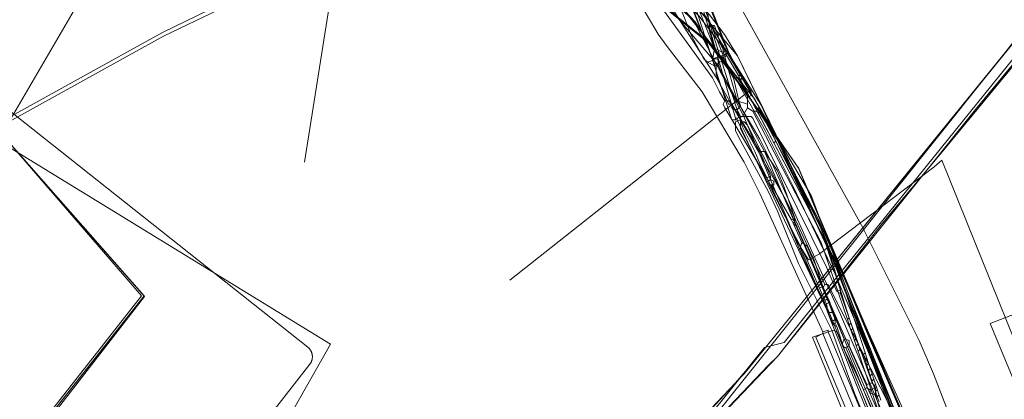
# Model space of a CAD drawing. Header units: metres. Extents: x 92810 to 93633, y 464687 to 465459.
# Tile 308 of 325: x 93498 to 93539, y 465222 to 465237. Entities that reach past the tile are written whole.
import ezdxf
from ezdxf.lldxf.tags import DXFTag

# ---------------------------------------------------------------- set-up
doc = ezdxf.new("R2010")
doc.units = ezdxf.units.M
for name, color, linetype, lineweight, transparency in [('B-OI-KL-DATA_BT NEDERLAND-G', 90, 'SI_B_DATA_BT_NEDERLAND', 18, 0.4), ('B-OI-KL-DATA_KPN-G', 90, 'SI_B_DATA_KPN', 18, 0.4), ('B-OI-KL-DATA_LIANDER-G', 90, 'SI_B_DATA_LIANDER', 18, 0.4), ('B-OI-KL-DATA_PRORAIL-G', 90, 'SI_B_DATA_PRORAIL', 18, 0.4), ('B-OI-KL-DATA_RELINED-G', 90, 'SI_B_DATA_RELINED', 18, 0.4), ('B-OI-KL-DATA_ZIGGO BV-G', 90, 'SI_B_DATA_ZIGGO', 18, 0.4), ('B-OI-KL-ET_HS_LIANDER-G', 10, 'SI_B_ET_HS_LIANDON', 18, 0.4), ('B-OI-KL-ET_LS_LIANDER-G', 190, 'SI_B_ET_LS_LIANDER', 18, 0.4), ('B-OI-KL-ET_LS_PRORAIL-G', 190, 'SI_B_ET_LS_PRORAIL', 18, 0.4), ('B-OI-KL-ET_MS_LIANDER-G', 130, 'SI_B_ET_MS_LIANDER', 18, 0.4), ('B-OI-KL-ET_MS_PRORAIL-G', 130, 'SI_B_ET_MS_PRORAIL', 18, 0.4), ('B-OI-KL-GAS_LD_PRORAIL-G', 30, 'SI_B_GAS_LD_PRORAIL', 18, 0.4), ('B-WE-KL-DATA-G', 90, 'KL-DATA-N', 18, 0.4), ('B-WE-KL-ET_LS-G', 190, 'KL-LS-N', 18, 0.4), ('B-WE-KL-WATER-G', 170, 'KL-WATER-N', 18, 0.4)]:
    doc.layers.add(name, color=color, linetype=linetype, lineweight=lineweight, transparency=transparency)
doc.styles.get("Standard").update_dxf_attribs({"font": 'isocp.shx'})
tags = doc.linetypes.add('KL-DATA-N', pattern='A,4,-1,[101,NLCS.SHX,S=0.5,R=0,X=0,Y=0],-1,4,-1,["D",Standard,S=1,R=0,X=-0.25,Y=-0.5],-1.5', length=12.5).pattern_tags.tags
tags[18] = DXFTag(74, 10)
tags = doc.linetypes.add('KL-LS-N', pattern='A,4,-1,[103,NLCS.SHX,S=0.75,R=0,X=0,Y=0],-1,4,-1,["L",Standard,S=1,R=0,X=0,Y=-0.5],-2', length=13).pattern_tags.tags
tags[18] = DXFTag(74, 10)
doc.linetypes.add('KL-WATER-N', pattern='A,7,-0.5,[168,NLCS.SHX,S=0.75,R=0,X=0.75,Y=0],-2', length=9.5)
doc.linetypes.add('SI_B_DATA_BT_NEDERLAND', pattern='A,5,-2,["BTN",Standard,S=1.5,R=0,X=-0.51,Y=-0.75],-7', length=14)
doc.linetypes.add('SI_B_DATA_KPN', pattern='A,5,-2,["KPN",Standard,S=1.5,R=0,X=-0.51,Y=-0.75],-8', length=15)
doc.linetypes.add('SI_B_DATA_LIANDER', pattern='A,5,-2,["LI-DATA",Standard,S=1.5,R=0,X=-0.51,Y=-0.75],-11', length=18)
doc.linetypes.add('SI_B_DATA_PRORAIL', pattern='A,5,-2,["PRO-DATA",Standard,S=1.5,R=0,X=-0.51,Y=-0.75],-13', length=20)
doc.linetypes.add('SI_B_DATA_RELINED', pattern='A,5,-2,["REL-DATA",Standard,S=1.5,R=0,X=-0.51,Y=-0.75],-13', length=20)
doc.linetypes.add('SI_B_DATA_ZIGGO', pattern='A,5,-2,["ZIGGO",Standard,S=1.5,R=0,X=-0.51,Y=-0.75],-9', length=16)
doc.linetypes.add('SI_B_ET_HS_LIANDON', pattern='A,5,-2,["LI-HS",Standard,S=1.5,R=0,X=-0.51,Y=-0.75],-10', length=17)
doc.linetypes.add('SI_B_ET_LS_LIANDER', pattern='A,5,-2,["LI-LS",Standard,S=1.5,R=0,X=-0.51,Y=-0.75],-10', length=17)
doc.linetypes.add('SI_B_ET_LS_PRORAIL', pattern='A,5,-2,["PRO-LS",Standard,S=1.5,R=0,X=-0.51,Y=-0.75],-11', length=18)
doc.linetypes.add('SI_B_ET_MS_LIANDER', pattern='A,5,-2,["LI-MS",Standard,S=1.5,R=0,X=-0.51,Y=-0.75],-10', length=17)
doc.linetypes.add('SI_B_ET_MS_PRORAIL', pattern='A,5,-2,["PRO-MS",Standard,S=1.5,R=0,X=-0.51,Y=-0.75],-11', length=18)
doc.linetypes.add('SI_B_GAS_LD_PRORAIL', pattern='A,5,-2,["PRO-G-LD",Standard,S=1.5,R=0,X=-0.51,Y=-0.75],-12', length=19)

msp = doc.modelspace()

# ---------------------------------------------------------------- linework, layer by layer
at = {"layer": 'B-OI-KL-DATA_BT NEDERLAND-G', "flags": 128}
for points in [[(93449.45, 465144.86), (93449.2, 465142.6), (93450.7, 465141.6), (93457.7, 465136.81), (93459.84, 465138.95), (93462.9, 465142.6), (93497.1, 465184.7), (93498.1, 465186), (93523.5, 465217.3), (93528.8, 465223.9), (93529.6, 465224.1), (93530.32, 465225), (93554.47, 465254.94)], [(93529.6, 465224.1), (93530.322, 465225.004), (93554.47, 465254.94)], [(93501.6, 465239.3), (93500.7, 465240.9), (93502.8, 465240.9), (93519.5, 465240.3), (93523.1, 465239.1), (93526.6, 465236.3), (93528.6, 465233.5), (93530.2, 465231.2)], [(93501.6, 465239.3), (93500.714, 465240.949), (93502.8, 465240.9), (93519.496, 465240.269), (93523.109, 465239.077), (93526.555, 465236.284), (93528.596, 465233.51), (93530.198, 465231.197), (93535.4, 465218.8), (93536.975, 465214.235), (93538.439, 465209.929), (93539.387, 465207.204), (93540.09, 465202.898), (93540.901, 465198.513), (93541.916, 465194.226), (93541.681, 465186.922), (93542.404, 465180.409), (93541.34, 465178.505), (93540.207, 465168.261), (93539.937, 465165.829)], [(93539.94, 465165.834), (93540.217, 465168.291), (93541.33, 465178.524), (93542.404, 465180.409), (93541.701, 465186.922), (93541.916, 465194.256), (93540.901, 465198.494), (93540.1, 465202.917), (93539.387, 465207.204), (93538.429, 465209.958), (93536.877, 465214.547), (93535.461, 465218.673), (93534.875, 465220.094), (93530.198, 465231.197), (93528.586, 465233.51), (93526.565, 465236.274), (93523.138, 465239.087), (93519.476, 465240.288), (93514.3, 465240.5), (93500.734, 465240.959)], [(93501.597, 465239.323), (93500.743, 465240.954), (93519.464, 465240.333), (93523.141, 465239.064), (93526.568, 465236.297), (93528.601, 465233.51), (93530.18, 465231.217), (93533.032, 465224.357), (93534.867, 465220.081), (93535.401, 465218.783), (93536.86, 465214.568), (93539.374, 465207.225), (93540.109, 465202.899), (93540.903, 465198.533), (93541.919, 465194.278), (93541.698, 465186.914), (93542.382, 465180.425), (93541.346, 465178.474), (93539.935, 465165.826)], [(93501.6, 465239.3), (93500.775, 465240.942), (93518.942, 465240.298), (93519.446, 465240.28), (93523.1, 465239.08), (93526.529, 465236.313), (93528.621, 465233.48), (93530.2, 465231.2), (93535.4, 465218.8), (93539.371, 465207.253), (93540.1, 465202.888), (93540.884, 465198.553), (93541.916, 465194.216), (93541.681, 465186.912), (93542.394, 465180.399), (93541.354, 465178.559), (93539.939, 465165.832)], [(93501.6, 465239.3), (93497.7, 465232.6), (93503.5, 465226), (93486.2, 465204), (93480.8, 465198.4), (93464.1, 465177.9), (93440.3, 465144.5), (93444.6, 465141.5)], [(93440.3, 465144.5), (93454.1, 465163.8), (93464.1, 465177.9), (93480, 465197.7), (93486.2, 465204.1), (93503.4, 465226), (93497.7, 465232.6)], [(93448, 465156.1), (93456.974, 465168.914), (93463.166, 465177.183), (93476.224, 465193.044), (93479.976, 465197.672), (93487.111, 465204.816), (93503.519, 465225.977), (93497.7, 465232.6)], [(93530.2, 465231.2), (93534.9, 465220.1), (93535.5, 465218.7), (93536.9, 465214.5), (93538.4, 465210), (93539.4, 465207.2), (93540.1, 465202.9), (93540.9, 465198.5), (93541.9, 465194.3), (93541.7, 465186.9), (93542.4, 465180.4), (93541.3, 465178.5), (93540.2, 465168.3), (93539.923, 465165.812)], [(93455.8, 465152), (93448, 465156.1), (93457, 465169), (93465, 465179.2), (93479.8, 465197.7), (93484.6, 465202), (93503.5, 465226)]]:
    msp.add_lwpolyline(points, dxfattribs=at)
at = {"layer": 'B-OI-KL-DATA_KPN-G'}
msp.add_line((93530.036, 465229.179), (93530.036, 465228.821), dxfattribs=at)
at = {"layer": 'B-OI-KL-DATA_KPN-G', "flags": 128}
for points in [[(93524.607, 465242.964), (93524.893, 465242.821), (93526.036, 465241.036), (93526.536, 465240.107), (93532.75, 465228.893), (93535.107, 465224.179), (93535.679, 465222.821), (93538.607, 465215.25), (93539.179, 465213.25)], [(93523.107, 465239.821), (93523.393, 465239.821), (93523.464, 465239.75), (93523.821, 465239.536), (93524.179, 465239.107), (93525.964, 465237.179), (93526.25, 465236.75), (93527.75, 465234.821), (93528.179, 465234.107), (93529.393, 465232.25), (93529.821, 465231.393), (93531.036, 465229.036), (93531.75, 465227.393), (93538.464, 465212.393)], [(93523.821, 465238.607), (93524.607, 465237.75), (93525.179, 465236.964), (93526.679, 465234.893), (93526.964, 465234.321), (93527.179, 465233.964)], [(93527.179, 465233.964), (93527.107, 465233.821), (93527.179, 465233.679), (93528.893, 465230.821)], [(93527.179, 465233.964), (93527.321, 465233.964), (93527.464, 465233.821), (93528.607, 465231.893)], [(93528.607, 465231.893), (93528.821, 465231.893), (93528.893, 465231.75), (93529.321, 465231.107), (93529.607, 465230.393), (93530.036, 465229.179)], [(93528.607, 465231.893), (93529.036, 465230.893)], [(93529.036, 465230.893), (93528.893, 465230.821)], [(93529.036, 465230.893), (93529.036, 465230.75)], [(93528.893, 465230.821), (93528.964, 465230.679)], [(93529.036, 465230.75), (93528.964, 465230.679)], [(93528.964, 465230.679), (93529.036, 465230.536)], [(93529.036, 465230.75), (93529.179, 465230.679), (93529.179, 465230.536)], [(93529.036, 465230.536), (93529.179, 465230.536)], [(93529.036, 465230.536), (93529.107, 465230.464)], [(93529.107, 465230.536), (93529.107, 465230.464)], [(93529.107, 465230.464), (93529.893, 465229.107)], [(93530.036, 465229.179), (93529.893, 465229.107)], [(93529.893, 465229.107), (93529.964, 465228.964)], [(93530.036, 465229.036), (93529.964, 465228.964)], [(93529.964, 465228.964), (93530.036, 465228.821)], [(93530.036, 465228.821), (93530.321, 465228.179)], [(93530.321, 465228.179), (93530.25, 465227.964), (93530.321, 465227.821), (93531.536, 465224.964)], [(93530.321, 465228.179), (93530.536, 465228.036), (93530.679, 465227.679), (93531.25, 465226.464)], [(93531.25, 465226.464), (93531.179, 465226.321), (93531.321, 465225.964), (93531.679, 465225.036)], [(93531.25, 465226.464), (93531.393, 465226.464), (93531.464, 465226.321), (93534.321, 465220.679), (93535.607, 465217.893), (93536.75, 465214.893)], [(93531.679, 465225.036), (93531.536, 465224.964)], [(93531.536, 465224.964), (93531.607, 465224.821)], [(93531.679, 465224.893), (93531.607, 465224.821)], [(93531.607, 465224.821), (93531.75, 465224.75)], [(93531.679, 465225.036), (93531.679, 465224.893)], [(93531.679, 465224.893), (93531.75, 465224.75)], [(93531.75, 465224.75), (93532.036, 465223.821), (93532.536, 465222.821), (93533.821, 465219.964)]]:
    msp.add_lwpolyline(points, dxfattribs=at)
at = {"layer": 'B-OI-KL-DATA_LIANDER-G'}
msp.add_line((93532.107, 465223.893), (93533.179, 465221.321), dxfattribs=at)
at = {"layer": 'B-OI-KL-DATA_LIANDER-G', "flags": 128}
for points in [[(93494.821, 465287.321), (93494.893, 465286.964), (93495.107, 465286.679), (93509.821, 465264.536), (93511.107, 465262.25), (93512.036, 465259.536), (93512.179, 465258.893), (93512.536, 465256.75), (93512.821, 465255.607), (93514.179, 465250.893), (93516.107, 465246.464), (93517.464, 465242.464), (93517.464, 465242.036), (93519.393, 465241.75), (93520.179, 465241.536), (93521.25, 465241.107), (93522.25, 465240.536), (93523.464, 465239.821), (93525.25, 465238.036), (93525.321, 465237.893), (93525.821, 465236.607), (93526.321, 465235.679), (93526.464, 465235.536)], [(93526.25, 465237.821), (93526.75, 465236.107)], [(93526.75, 465236.107), (93526.679, 465235.607)], [(93526.75, 465236.107), (93527.036, 465235.964), (93527.107, 465235.821), (93527.107, 465235.607)], [(93526.679, 465235.607), (93526.464, 465235.536)], [(93526.464, 465235.536), (93526.75, 465235.393)], [(93526.679, 465235.607), (93526.75, 465235.464)], [(93526.75, 465235.464), (93526.821, 465235.464)], [(93526.75, 465235.464), (93526.75, 465235.393)], [(93526.75, 465235.393), (93526.821, 465235.393)], [(93527.107, 465235.607), (93526.821, 465235.464)], [(93526.821, 465235.464), (93526.821, 465235.036), (93526.964, 465234.679), (93527.321, 465233.821), (93527.464, 465233.821)], [(93527.107, 465235.607), (93527.536, 465234.893)], [(93527.536, 465234.893), (93527.75, 465234.893), (93527.821, 465234.821), (93531.321, 465228.179), (93531.893, 465226.25)], [(93527.536, 465234.893), (93527.75, 465233.964)], [(93527.75, 465233.964), (93527.464, 465233.821)], [(93527.464, 465233.821), (93527.464, 465233.679), (93527.536, 465233.607), (93527.679, 465233.607)], [(93527.75, 465233.964), (93527.821, 465233.75), (93527.679, 465233.607)], [(93527.679, 465233.607), (93527.821, 465233.321)], [(93527.821, 465233.321), (93528.25, 465233.321), (93528.321, 465233.25), (93531.321, 465227.179), (93531.75, 465226.179)], [(93527.821, 465233.321), (93527.821, 465232.821), (93528.036, 465232.393), (93530.464, 465227.607), (93531.036, 465226.321)], [(93527.821, 465233.179), (93527.607, 465233.107), (93527.607, 465232.75), (93527.75, 465232.464), (93528.964, 465230.25), (93529.321, 465229.464), (93530.179, 465227.321), (93531.536, 465224.607), (93532.464, 465222.036), (93534.893, 465216.107), (93535.964, 465213.679)], [(93527.821, 465233.107), (93527.964, 465233.107), (93528.107, 465232.964), (93529.893, 465229.464), (93530.821, 465227.464), (93531.179, 465226.393)], [(93531.179, 465226.393), (93531.036, 465226.321)], [(93531.036, 465226.321), (93531.25, 465225.821)], [(93531.179, 465226.393), (93531.393, 465225.893)], [(93531.893, 465226.25), (93531.75, 465226.179)], [(93531.75, 465226.179), (93531.893, 465226.107)], [(93531.893, 465226.25), (93531.893, 465226.107)], [(93531.893, 465226.107), (93533.179, 465222.464)], [(93531.393, 465225.893), (93531.25, 465225.821)], [(93531.25, 465225.821), (93531.321, 465225.679)], [(93531.464, 465225.75), (93531.321, 465225.679)], [(93531.321, 465225.679), (93531.393, 465225.321), (93531.607, 465225.321)], [(93531.393, 465225.893), (93531.464, 465225.75)], [(93531.464, 465225.75), (93531.607, 465225.321)], [(93531.607, 465225.321), (93532.036, 465224.25)], [(93532.036, 465224.25), (93531.964, 465224.036), (93532.036, 465223.893), (93532.107, 465223.893)], [(93532.036, 465224.25), (93532.25, 465224.179), (93532.25, 465223.964)], [(93532.25, 465223.964), (93532.107, 465223.893)], [(93532.25, 465223.964), (93532.964, 465222.393)], [(93533.179, 465222.464), (93532.964, 465222.393)], [(93533.179, 465222.464), (93533.321, 465222.25)], [(93532.964, 465222.25), (93532.821, 465222.179)], [(93532.964, 465222.393), (93532.964, 465222.25)], [(93532.964, 465222.25), (93533.107, 465222.179)], [(93533.321, 465222.25), (93533.107, 465222.179)], [(93533.107, 465222.179), (93533.107, 465222.036), (93533.321, 465221.964)], [(93533.321, 465222.25), (93533.321, 465221.964)], [(93533.321, 465221.964), (93533.464, 465221.464)]]:
    msp.add_lwpolyline(points, dxfattribs=at)
at = {"layer": 'B-OI-KL-DATA_PRORAIL-G', "flags": 128}
msp.add_lwpolyline([(93450.179, 465128.464), (93450.464, 465128.607), (93451.893, 465130.536), (93452.536, 465131.25), (93479.893, 465163.107), (93488.893, 465173.821), (93489.321, 465174.25), (93491.821, 465176.036), (93492.107, 465176.321), (93499.536, 465185.75), (93511.179, 465201.464), (93516.179, 465208.393), (93516.393, 465208.607), (93521.964, 465215.821), (93522.25, 465216.107), (93529.321, 465223.536), (93533.607, 465228.964), (93536.107, 465231.964), (93547.464, 465245.75), (93556.036, 465256.536), (93558.75, 465259.821), (93570.464, 465274.25), (93576.036, 465281.179), (93576.536, 465282.25), (93576.75, 465282.536), (93580.464, 465287.679), (93582.25, 465290.464), (93582.893, 465291.321), (93587.107, 465295.679), (93591.821, 465302.107), (93592.321, 465302.679), (93606.607, 465320.821), (93608.821, 465323.536), (93609.821, 465324.679), (93609.821, 465324.893)], dxfattribs=at)
at = {"layer": 'B-OI-KL-DATA_RELINED-G', "flags": 128}
msp.add_lwpolyline([(93501.384, 465188.903), (93526.4, 465220.65), (93609.739, 465325.027)], dxfattribs=at)
at = {"layer": 'B-OI-KL-DATA_ZIGGO BV-G', "flags": 128}
for points in [[(93516.058, 465314.537), (93509.241, 465253.275), (93508.601, 465242.023), (93512.674, 465241.881), (93520.315, 465241.439), (93523.221, 465240.421), (93526.112, 465237.432), (93527.468, 465235.676), (93528.645, 465233.808)], [(93528.645, 465233.808), (93531.504, 465227.664), (93538.861, 465209.655), (93540.872, 465202.834), (93542.307, 465195.071), (93542.877, 465191.212), (93543.153, 465188.212), (93542.675, 465183.425), (93542.835, 465180.777), (93542.678, 465177.373), (93542.341, 465174.559), (93541.263, 465167.567)], [(93531.504, 465227.664), (93529.897, 465231.226), (93528.645, 465233.808)]]:
    msp.add_lwpolyline(points, dxfattribs=at)
at = {"layer": 'B-OI-KL-ET_HS_LIANDER-G', "flags": 128}
for points in [[(93484.893, 465282.536), (93492.107, 465287.893), (93492.393, 465288.036), (93492.75, 465288.107), (93492.893, 465288.036), (93496.536, 465282.821), (93502.25, 465274.25), (93507.607, 465266.25), (93508.036, 465265.464), (93517.679, 465248.179), (93518.821, 465246.25), (93524.464, 465236.679), (93524.821, 465236.179), (93526.25, 465234.321), (93527.964, 465231.464), (93528.607, 465230.179), (93531.179, 465224.536)], [(93522.679, 465246.107), (93522.536, 465245.964), (93526.679, 465235.679), (93526.893, 465235.679)], [(93522.75, 465246.107), (93526.893, 465235.75)], [(93522.964, 465246.25), (93523.25, 465246.321), (93523.25, 465246.25), (93527.321, 465235.964), (93527.25, 465235.893), (93527.107, 465235.821)], [(93522.964, 465246.179), (93527.107, 465235.821)], [(93526.893, 465235.75), (93527.107, 465235.75)], [(93526.893, 465235.75), (93526.893, 465235.679)], [(93526.893, 465235.679), (93526.964, 465235.25), (93527.25, 465234.679), (93528.607, 465232.393), (93529.179, 465231.25), (93531.893, 465225.25), (93535.036, 465217.893), (93537.75, 465211.25), (93538.393, 465209.464), (93540.321, 465203.25), (93541.75, 465195.536), (93542.107, 465193.25), (93542.607, 465189.25), (93542.679, 465187.607), (93542.321, 465185.75), (93542.321, 465185.107), (93542.536, 465184.75), (93542.679, 465184.75)], [(93527.107, 465235.821), (93527.107, 465235.75)], [(93527.107, 465235.75), (93528.821, 465232.75), (93529.964, 465230.464), (93531.679, 465226.893), (93532.464, 465225.036), (93535.25, 465218.464), (93535.75, 465217.107), (93538.179, 465211.25), (93539.464, 465207.607), (93540.607, 465203.75), (93541.536, 465199.25), (93541.893, 465197.107), (93542.964, 465190.036), (93543.107, 465188.107), (93543.036, 465187.393), (93542.964, 465186.036), (93542.821, 465185.25), (93542.679, 465184.75)], [(93531.179, 465224.464), (93530.893, 465224.321), (93536.107, 465211.893), (93536.321, 465211.893)], [(93531.179, 465224.536), (93531.393, 465224.607), (93531.393, 465224.536), (93536.536, 465212.107), (93536.464, 465212.036), (93536.321, 465211.964)], [(93531.179, 465224.536), (93531.179, 465224.464)], [(93531.179, 465224.464), (93536.321, 465211.964)]]:
    msp.add_lwpolyline(points, dxfattribs=at)
at = {"layer": 'B-OI-KL-ET_LS_LIANDER-G'}
for p, q in [((93523.179, 465246.25), (93527.321, 465235.893)), ((93526.679, 465235.679), (93522.607, 465246.036)), ((93489.75, 465237.107), (93511.107, 465224.036)), ((93527.321, 465235.893), (93526.679, 465235.679)), ((93530.75, 465224.321), (93531.607, 465224.607)), ((93531.607, 465224.607), (93531.75, 465224.536)), ((93531.75, 465224.536), (93536.821, 465212.107)), ((93511.107, 465224.036), (93507.25, 465217.25)), ((93535.893, 465211.821), (93530.75, 465224.321))]:
    msp.add_line(p, q, dxfattribs=at)
at = {"layer": 'B-OI-KL-ET_LS_PRORAIL-G', "flags": 128}
for points in [[(93576.25, 465281.893), (93575.75, 465281.679), (93527.964, 465222.821), (93527.607, 465222.464), (93521.393, 465215.893), (93520.393, 465214.679), (93514.25, 465219.536), (93508.893, 465213.821), (93492.179, 465192.393)], [(93558.107, 465258.821), (93557.893, 465258.821), (93546.607, 465244.679), (93545.679, 465243.607), (93537.393, 465233.607), (93529.321, 465223.536), (93528.964, 465223.179), (93521.964, 465215.821), (93516.036, 465208.179), (93500.393, 465186.893), (93500.393, 465186.75), (93500.536, 465186.464), (93499.536, 465185.107), (93499.25, 465184.893), (93498.964, 465185.036)]]:
    msp.add_lwpolyline(points, dxfattribs=at)
at = {"layer": 'B-OI-KL-ET_MS_LIANDER-G'}
for p, q in [((93526.75, 465237.036), (93527.036, 465236.179)), ((93528.107, 465234.107), (93528.107, 465233.679)), ((93532.25, 465225.107), (93532.536, 465224.25)), ((93532.893, 465223.679), (93533.036, 465223.25)), ((93533.107, 465222.75), (93533.25, 465222.321)), ((93533.25, 465222.607), (93533.536, 465221.75))]:
    msp.add_line(p, q, dxfattribs=at)
at = {"layer": 'B-OI-KL-ET_MS_LIANDER-G', "flags": 128}
for points in [[(93510.393, 465239.536), (93510.107, 465239.607), (93509.964, 465239.536), (93504.25, 465236.75), (93502.821, 465235.964), (93492.107, 465230.036), (93488.536, 465227.964), (93480.393, 465223.179), (93477.893, 465221.821), (93457.964, 465210.821)], [(93510.393, 465239.536), (93504.321, 465236.607), (93502.893, 465235.821), (93492.179, 465229.893), (93488.607, 465227.821), (93480.464, 465223.036), (93477.964, 465221.679), (93458.25, 465210.821), (93457.964, 465210.821)], [(93511.179, 465238.679), (93510.036, 465231.464)], [(93525.964, 465237.821), (93527.464, 465233.179), (93527.679, 465233.179)], [(93526.464, 465237.607), (93526.536, 465237.107)], [(93526.536, 465237.107), (93526.607, 465237.036)], [(93526.536, 465237.107), (93526.536, 465236.964)], [(93526.607, 465237.036), (93526.536, 465236.964)], [(93526.536, 465236.964), (93527.607, 465233.25)], [(93526.607, 465237.036), (93526.75, 465237.036)], [(93526.821, 465236.821), (93526.964, 465236.679)], [(93526.964, 465236.679), (93526.893, 465236.607)], [(93526.964, 465236.679), (93527.179, 465236.25)], [(93527.179, 465236.25), (93527.036, 465236.179)], [(93527.036, 465236.179), (93527.107, 465236.036)], [(93527.179, 465236.25), (93527.25, 465236.107)], [(93527.25, 465236.107), (93527.179, 465236.036)], [(93527.25, 465236.107), (93527.821, 465235.036)], [(93527.107, 465236.036), (93527.179, 465236.036)], [(93527.107, 465236.036), (93527.107, 465235.964)], [(93527.107, 465235.964), (93527.179, 465235.964)], [(93527.107, 465235.964), (93527.179, 465235.75)], [(93527.179, 465236.036), (93527.179, 465235.964)], [(93527.179, 465235.964), (93527.25, 465235.821)], [(93527.25, 465235.821), (93527.179, 465235.75)], [(93527.179, 465235.75), (93527.679, 465233.964), (93528.107, 465233.821)], [(93527.25, 465235.821), (93527.75, 465234.964)], [(93527.821, 465235.036), (93527.75, 465234.964)], [(93527.75, 465234.964), (93527.821, 465234.821)], [(93527.821, 465235.036), (93527.893, 465234.893)], [(93527.893, 465234.893), (93527.821, 465234.821)], [(93527.893, 465234.893), (93528.25, 465234.321), (93528.25, 465234.179), (93528.107, 465234.107)], [(93527.821, 465234.821), (93528.107, 465234.107)], [(93528.107, 465233.679), (93527.893, 465233.321), (93527.679, 465233.25)], [(93528.107, 465233.679), (93528.321, 465233.536)], [(93528.464, 465233.536), (93528.536, 465233.679), (93528.607, 465233.607), (93528.607, 465233.536)], [(93527.607, 465233.25), (93527.679, 465233.25)], [(93527.607, 465233.25), (93527.607, 465233.179)], [(93527.679, 465233.25), (93527.679, 465233.179)], [(93528.321, 465233.536), (93528.464, 465233.536)], [(93528.321, 465233.536), (93531.107, 465228.179), (93531.25, 465227.75), (93532.179, 465225.036)], [(93528.464, 465233.536), (93528.536, 465233.464)], [(93528.607, 465233.536), (93528.536, 465233.464)], [(93528.536, 465233.464), (93529.179, 465232.25)], [(93528.607, 465233.536), (93529.25, 465232.321)], [(93527.679, 465233.179), (93531.321, 465225.464), (93531.536, 465224.893), (93534.964, 465216.321)], [(93529.25, 465232.321), (93529.179, 465232.25)], [(93529.179, 465232.25), (93530.536, 465229.679)], [(93529.25, 465232.321), (93530.607, 465229.75)], [(93530.607, 465229.75), (93530.536, 465229.679)], [(93530.536, 465229.679), (93531.25, 465228.25), (93531.464, 465227.607), (93532.25, 465225.107)], [(93530.607, 465229.75), (93531.393, 465228.321), (93531.536, 465227.893), (93532.893, 465223.679)], [(93532.25, 465225.107), (93532.179, 465225.036)], [(93532.179, 465225.036), (93532.25, 465224.821)], [(93532.321, 465224.893), (93532.25, 465224.821)], [(93532.25, 465224.821), (93532.321, 465224.607)], [(93532.393, 465224.679), (93532.321, 465224.607)], [(93532.321, 465224.607), (93532.393, 465224.393)], [(93532.464, 465224.464), (93532.393, 465224.393)], [(93532.393, 465224.393), (93532.464, 465224.179)], [(93532.536, 465224.25), (93532.464, 465224.179)], [(93532.464, 465224.179), (93532.536, 465223.964)], [(93532.536, 465224.25), (93532.607, 465224.036)], [(93532.607, 465224.036), (93532.536, 465223.964)], [(93532.607, 465224.036), (93532.679, 465223.821)], [(93532.536, 465223.964), (93532.607, 465223.75)], [(93532.679, 465223.821), (93532.607, 465223.75)], [(93532.607, 465223.75), (93534.25, 465218.893)], [(93532.679, 465223.821), (93532.821, 465223.607)], [(93532.893, 465223.679), (93532.821, 465223.607)], [(93532.821, 465223.607), (93532.893, 465223.393)], [(93532.964, 465223.464), (93532.893, 465223.393)], [(93532.893, 465223.393), (93532.964, 465223.179)], [(93533.036, 465223.25), (93532.964, 465223.179)], [(93533.036, 465223.25), (93533.107, 465223.036)], [(93532.964, 465223.179), (93533.036, 465222.964)], [(93533.107, 465223.036), (93533.036, 465222.964)], [(93533.036, 465222.964), (93533.107, 465222.75)], [(93533.107, 465223.036), (93533.179, 465222.821)], [(93533.179, 465222.821), (93533.107, 465222.75)], [(93533.179, 465222.821), (93533.25, 465222.607)], [(93533.25, 465222.607), (93533.179, 465222.536)], [(93533.321, 465222.393), (93533.25, 465222.321)], [(93533.25, 465222.321), (93533.321, 465222.107)], [(93533.393, 465222.179), (93533.321, 465222.107)], [(93533.321, 465222.107), (93533.393, 465221.893)], [(93533.464, 465221.964), (93533.393, 465221.893)], [(93533.393, 465221.893), (93533.464, 465221.679)]]:
    msp.add_lwpolyline(points, dxfattribs=at)
at = {"layer": 'B-OI-KL-ET_MS_PRORAIL-G', "flags": 128}
msp.add_lwpolyline([(93558.107, 465258.821), (93557.893, 465258.821), (93546.607, 465244.679), (93545.679, 465243.607), (93537.393, 465233.607), (93529.321, 465223.536), (93528.964, 465223.179), (93521.964, 465215.821), (93520.464, 465213.893), (93520.464, 465213.607)], dxfattribs=at)
at = {"layer": 'B-OI-KL-GAS_LD_PRORAIL-G', "flags": 128}
msp.add_lwpolyline([(93583.964, 465290.464), (93583.25, 465290.821), (93528.607, 465223.607), (93527.607, 465222.464), (93524.393, 465218.964), (93524.25, 465218.964), (93521.107, 465215.536), (93520.393, 465214.607), (93514.25, 465219.536), (93508.893, 465213.821), (93475.179, 465170.75), (93440.107, 465124.25), (93439.393, 465123.393), (93424.036, 465105.036), (93421.036, 465100.893)], dxfattribs=at)
at = {"layer": 'B-WE-KL-DATA-G'}
for points in [[(93495.7, 465285.2), (93510, 465263.7), (93508.8, 465241.7), (93522.4, 465240.8), (93526.4, 465237.4), (93530.7, 465230.1), (93539, 465208.2), (93541.8, 465197.8), (93542.8, 465190.1), (93543.1, 465180.1), (93542.727, 465177.795)], [(93509.781, 465254.574), (93509.033, 465250), (93509.022, 465248.702), (93509.01, 465247.235), (93508.789, 465242.534), (93508.774, 465242.24), (93509.367, 465242.01), (93519.6, 465241.319), (93520.599, 465241.137), (93521.577, 465240.863), (93522.525, 465240.499), (93523.435, 465240.048), (93524.3, 465239.516), (93525.111, 465238.905), (93525.862, 465238.221), (93526.547, 465237.47), (93527.158, 465236.66), (93527.664, 465235.833), (93527.693, 465235.791), (93531.092, 465228.77), (93538.693, 465208.988)], [(93540.493, 465166.558), (93540.8, 465168.4), (93542.2, 465179.1), (93542.3, 465187.3), (93541.4, 465195.6), (93539.6, 465204.5), (93538.2, 465209.7), (93536.9, 465212.8), (93534.4, 465218.7), (93528.8, 465231.9), (93526.9, 465235.4), (93524.1, 465238.7), (93522.4, 465240.2), (93521, 465240.8), (93520.5, 465240.9), (93518.4, 465240.9), (93514.2, 465241.1), (93513.7, 465241.2), (93513.7, 465241.8), (93513.6, 465242.4), (93513.1, 465247.1), (93512.6, 465248), (93512.2, 465249.1), (93511.8, 465250)], [(93509, 465247.2), (93508.8, 465242.2), (93508.9, 465242.1), (93509, 465242.1), (93509, 465242), (93509.1, 465242), (93509.2, 465242), (93509.3, 465242), (93509.4, 465242), (93519.6, 465241.3), (93520.5, 465241.2), (93521.3, 465241), (93522.1, 465240.7), (93522.9, 465240.4), (93523.7, 465239.9), (93524.4, 465239.5), (93525.1, 465238.9), (93527.7, 465235.8), (93531.1, 465228.8), (93534.2, 465220.8)], [(93526.5, 465237.3), (93527.8, 465233.2), (93527.9, 465232.9), (93528.4, 465231.9), (93528.6, 465231.4), (93529, 465230.6), (93529.7, 465229.1), (93530.4, 465227.5), (93531.4, 465225.4), (93532.3, 465223.2), (93533.9, 465219.2)], [(93530.7, 465230.1), (93537.8, 465211.3), (93539.8, 465205.4), (93541.8, 465197.8), (93543, 465188.1), (93543.1, 465180.1), (93541.9, 465173), (93540.977, 465167.192)]]:
    msp.add_lwpolyline(points, dxfattribs=at)
at = {"layer": 'B-WE-KL-ET_LS-G'}
for points in [[(93445.269, 465280.496), (93446.537, 465280.737), (93453.901, 465272.392), (93449.953, 465269.161), (93451.391, 465267.466), (93456.855, 465262.192), (93458.073, 465260.931), (93462.778, 465264.121), (93490.961, 465234.531), (93495.989, 465239.899), (93501.158, 465241.678), (93513.399, 465241.03), (93520.244, 465240.911), (93523.161, 465239.661), (93525.889, 465237.26), (93527.934, 465233.348), (93530.084, 465228.271), (93530.584, 465227.469), (93531.036, 465227.717), (93535.7, 465231.259), (93536.023, 465231.541), (93539.374, 465223.241), (93540.362, 465220.976), (93541.231, 465221.214)], [(93540.409, 465166.448), (93542.017, 465175.371), (93542.033, 465177.031), (93541.862, 465184.336), (93541.218, 465192.841), (93540.761, 465196.246), (93539.256, 465204.012), (93537.828, 465209.364), (93535.366, 465216.612), (93533.321, 465221.519), (93531.637, 465225.315), (93530.812, 465227.246), (93529.583, 465230.061), (93526.806, 465234.937), (93524.25, 465238.96), (93519.788, 465240.716), (93510.356, 465241.853), (93510.36, 465242.26)], [(93470.311, 465172), (93510.256, 465223.215), (93510.267, 465223.228), (93510.276, 465223.243), (93510.286, 465223.257), (93510.295, 465223.272), (93510.303, 465223.287), (93510.311, 465223.303), (93510.319, 465223.319), (93510.325, 465223.335), (93510.332, 465223.351), (93510.337, 465223.367), (93510.342, 465223.384), (93510.347, 465223.401), (93510.351, 465223.417), (93510.354, 465223.435), (93510.357, 465223.452), (93510.359, 465223.469), (93510.361, 465223.486), (93510.361, 465223.504), (93510.362, 465223.521), (93510.362, 465223.538), (93510.361, 465223.556), (93510.359, 465223.573), (93510.357, 465223.59), (93510.354, 465223.607), (93510.351, 465223.624), (93510.347, 465223.641), (93510.343, 465223.658), (93510.338, 465223.675), (93510.332, 465223.691), (93510.326, 465223.707), (93510.319, 465223.723), (93510.312, 465223.739), (93510.304, 465223.755), (93510.296, 465223.77), (93510.287, 465223.785), (93510.278, 465223.8), (93510.268, 465223.814), (93510.258, 465223.828), (93510.247, 465223.841), (93510.235, 465223.854), (93510.224, 465223.867), (93510.211, 465223.88), (93510.199, 465223.892), (93510.186, 465223.903), (93510.172, 465223.914), (93497.119, 465234.255)], [(93540.026, 465219.999), (93537.991, 465224.872), (93539.507, 465225.459)]]:
    msp.add_lwpolyline(points, dxfattribs=at)
at = {"layer": 'B-WE-KL-WATER-G'}
for points in [[(93545.098, 465172.592), (93542.647, 465183.588), (93542.9, 465189.407), (93542.225, 465195.226), (93540.876, 465201.045), (93539.526, 465206.359), (93537.673, 465212.097), (93535.394, 465218.081), (93531.712, 465227.356), (93528.422, 465233.989), (93528.148, 465234.335), (93524.793, 465238.582), (93522.619, 465241.334), (93500, 465241.787), (93482.43, 465241.602), (93479.01, 465245.171), (93474.507, 465250), (93461.658, 465263.769)], [(93518.409, 465226.641), (93528.148, 465234.335)]]:
    msp.add_lwpolyline(points, dxfattribs=at)

doc.saveas('drawing.dxf')
